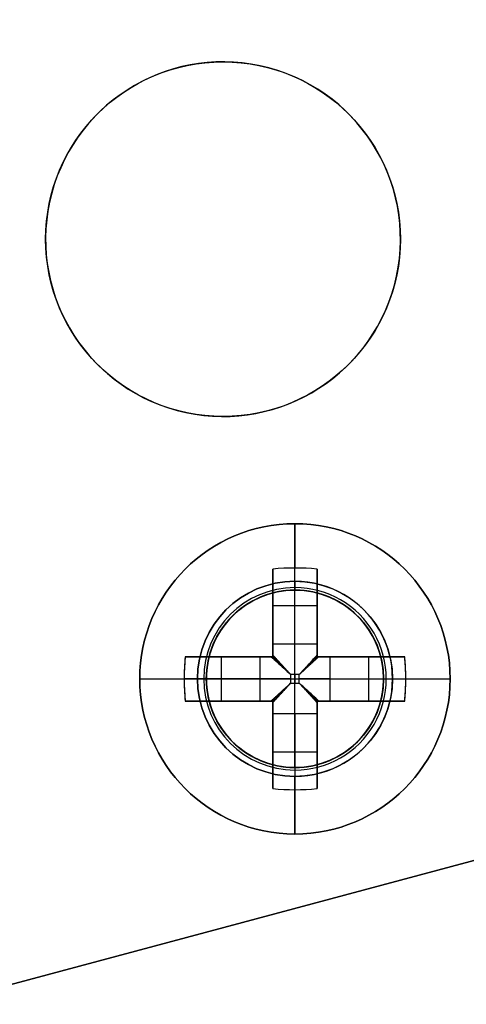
# Model space of a CAD drawing. Header units: millimetres. Extents: x -83 to 676, y -83 to 676.
# Tile 603 of 656: x 570 to 580, y 354 to 376. Entities that reach past the tile are written whole.
import ezdxf

# ---------------------------------------------------------------- set-up
doc = ezdxf.new("R2010")
doc.units = ezdxf.units.MM
doc.header["$MEASUREMENT"] = 0
doc.layers.add('IGES level 0', color=7, linetype='Continuous', true_color=0xff7878)

msp = doc.modelspace()

# ---------------------------------------------------------------- linework, layer by layer
at = {"layer": 'IGES level 0', "color": 254, "true_color": 0xcad1ee}
for p, q in [((654.8770639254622, 376.9977021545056, 48.0000000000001), (569.3926282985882, 354.0922166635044, 48.0000000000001)), ((569.3926282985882, 354.0922166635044, 47.0000000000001), (654.8770639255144, 376.9977021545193, 47.0000000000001)), ((575.238951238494, 374.7741787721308), (575.238951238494, 374.7741787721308, -1.19999999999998)), ((570.3399717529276, 371.9457516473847, -1.19999999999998), (570.3399717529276, 371.9457516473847)), ((570.3399717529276, 371.9457516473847), (570.3399717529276, 371.9457516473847, -1.19999999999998)), ((578.0673783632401, 369.8751992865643), (578.0673783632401, 369.8751992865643, -1.19999999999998)), ((578.0673783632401, 369.8751992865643, -1.19999999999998), (578.0673783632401, 369.8751992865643)), ((573.1683988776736, 367.0467721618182), (573.1683988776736, 367.0467721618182, -1.19999999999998)), ((575.7212677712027, 362.9896572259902, 48.0000000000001), (575.7212677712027, 362.9896572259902, 47.0000000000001)), ((576.3435777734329, 362.9242498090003, 47.0000000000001), (576.3435777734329, 362.9242498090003, 45.8000000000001)), ((573.8940880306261, 361.5100362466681, 45.8000000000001), (573.8940880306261, 361.5100362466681, 47.0000000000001)), ((573.8940880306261, 361.5100362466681, 47.0000000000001), (573.8940880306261, 361.5100362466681, 45.8000000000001)), ((577.8231987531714, 361.0970700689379, 47), (577.8231987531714, 361.0970700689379, 48.0000000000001)), ((577.8231987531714, 361.0970700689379, 48.0000000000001), (577.8231987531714, 361.0970700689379, 47.0000000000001)), ((573.8286806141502, 360.8877262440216, 48.0000000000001), (573.8286806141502, 360.8877262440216, 47.0000000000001)), ((573.8286806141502, 360.8877262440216, 47.0000000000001), (573.8286806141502, 360.8877262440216, 48.0000000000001)), ((577.7577913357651, 360.4747600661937, 47.0000000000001), (577.7577913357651, 360.4747600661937, 45.8000000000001)), ((577.7577913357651, 360.4747600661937, 45.8000000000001), (577.7577913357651, 360.4747600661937, 47.0000000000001)), ((575.3083015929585, 359.0605465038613, 47.0000000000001), (575.3083015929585, 359.0605465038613, 45.8000000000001)), ((575.930611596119, 358.9951390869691, 48.0000000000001), (575.930611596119, 358.9951390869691, 47))]:
    msp.add_line(p, q, dxfattribs=at)
at = {"layer": 'IGES level 0', "color": 140, "true_color": 0x00ccff}
for p, q in [((569.3926282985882, 354.0922166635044, 48.0000000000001), (654.8770639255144, 376.9977021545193, 48.0000000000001)), ((569.3926282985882, 354.0922166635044, 47.0000000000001), (654.8770639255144, 376.9977021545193, 47.0000000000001))]:
    msp.add_line(p, q, dxfattribs=at)
at = {"layer": 'IGES level 0', "color": 1, "true_color": 0xff0808}
for p, q in [((575.825939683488, 363.192398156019, 48), (575.825939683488, 364.492398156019, 48)), ((575.325939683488, 361.7786873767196, 48.46264704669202), (575.325939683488, 363.466962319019, 50.130353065)), ((575.325939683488, 363.4669623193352, 50.1303530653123), (575.325939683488, 361.778687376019, 48.462647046)), ((575.8259396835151, 361.778687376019, 48.462647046), (575.8259396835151, 363.4923981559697, 50.15547900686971)), ((576.325939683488, 363.466962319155, 50.1303530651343), (576.325939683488, 361.778687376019, 48.462647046)), ((576.325939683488, 361.778687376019, 48.462647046), (576.325939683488, 363.466962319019, 50.130353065)), ((575.325939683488, 361.492398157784, 49.69917704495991), (575.325939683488, 363.0304683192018, 49.69917704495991)), ((575.825939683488, 362.992398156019, 47.8), (575.825939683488, 362.992398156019, 40)), ((575.825939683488, 358.992398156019, 40), (575.825939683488, 362.9923981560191, 40)), ((575.825939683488, 362.992398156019, 40), (575.825939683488, 362.992398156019, 47.8)), ((576.325939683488, 363.0304683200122, 49.69917704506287), (576.325939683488, 361.4923981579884, 49.69917704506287)), ((575.3259396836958, 362.6483914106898, 49.3217551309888), (576.325939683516, 362.6483914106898, 49.32175513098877)), ((575.325939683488, 362.4796802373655, 49.15509943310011), (575.325939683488, 362.4796802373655, 50.83023825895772)), ((576.325939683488, 362.4796802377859, 49.15509943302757), (576.325939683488, 362.4796802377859, 50.83023825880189)), ((575.325939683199, 361.778687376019, 48.462647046), (576.325939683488, 361.778687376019, 48.462647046)), ((575.325939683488, 361.778687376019, 48.462647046), (576.325939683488, 361.778687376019, 48.462647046)), ((573.3513755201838, 361.492398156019, 50.1303530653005), (575.039650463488, 361.492398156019, 48.462647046)), ((575.039650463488, 361.492398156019, 48.462647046), (573.351375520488, 361.492398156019, 50.130353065)), ((573.7878695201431, 361.492398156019, 49.69917704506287), (575.325939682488, 361.492398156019, 49.69917704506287)), ((574.1699464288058, 360.4923981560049, 49.3217551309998), (574.1699464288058, 361.492398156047, 49.3217551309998)), ((574.3386576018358, 361.492398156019, 49.15509943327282), (574.3386576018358, 361.492398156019, 50.83023825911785)), ((575.039650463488, 360.492398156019, 48.462647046), (575.039650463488, 361.492398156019, 48.462647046)), ((575.039650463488, 360.492398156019, 48.462647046), (575.039650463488, 361.492398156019, 48.462647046)), ((575.325939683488, 361.492398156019, 51.1281221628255), (575.325939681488, 361.492398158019, 48.27023192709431)), ((575.325939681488, 361.492398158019, 48.27023192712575), (575.325939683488, 361.492398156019, 51.128122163)), ((576.325939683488, 361.492398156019, 51.1281221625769), (576.3259396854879, 361.492398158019, 48.27023192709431)), ((576.3259396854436, 361.492398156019, 49.69917704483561), (577.8640098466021, 361.492398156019, 49.69917704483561)), ((576.3259396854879, 361.492398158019, 48.27023192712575), (576.325939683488, 361.492398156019, 51.128122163)), ((576.6122289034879, 361.492398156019, 48.462647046), (578.3005038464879, 361.492398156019, 50.130353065)), ((576.6122289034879, 361.492398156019, 48.462647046), (576.6122289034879, 360.492398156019, 48.462647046)), ((578.3005038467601, 361.492398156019, 50.1303530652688), (576.6122289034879, 361.492398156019, 48.462647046)), ((576.6122289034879, 361.492398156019, 48.462647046), (576.6122289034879, 360.492398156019, 48.462647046)), ((577.3132217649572, 361.492398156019, 49.15509943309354), (577.3132217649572, 361.492398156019, 50.83023825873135)), ((577.4819329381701, 361.4923981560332, 49.32175513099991), (577.4819329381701, 360.4923981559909, 49.32175513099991)), ((572.325939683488, 360.992398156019, 48), (573.625939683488, 360.992398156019, 48)), ((575.039650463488, 360.9923981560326, 48.462647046), (573.3259396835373, 360.9923981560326, 50.15547900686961)), ((573.825939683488, 360.992398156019, 47.8), (573.825939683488, 360.992398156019, 40)), ((573.825939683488, 360.992398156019, 40), (577.825939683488, 360.992398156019, 40)), ((575.923524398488, 361.089982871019, 48.179845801), (575.7283549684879, 361.089982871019, 48.179845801)), ((575.7283549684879, 361.089982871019, 48.179845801), (575.7283549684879, 360.894813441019, 48.179845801)), ((575.7283549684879, 361.089982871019, 48.179845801), (575.7283549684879, 360.894813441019, 48.179845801)), ((575.923524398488, 361.089982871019, 48.179845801), (575.7283549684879, 361.089982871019, 48.179845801)), ((575.7283549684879, 360.992398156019, 48.179845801), (575.923524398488, 360.992398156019, 48.179845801)), ((575.8259396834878, 361.089982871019, 48.179845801), (575.8259396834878, 360.894813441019, 48.179845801)), ((575.923524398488, 360.894813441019, 48.179845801), (575.923524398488, 361.089982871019, 48.179845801)), ((575.923524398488, 360.894813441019, 48.179845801), (575.923524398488, 361.089982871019, 48.179845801)), ((576.612228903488, 360.9923981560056, 48.462647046), (578.3259396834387, 360.9923981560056, 50.15547900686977)), ((577.825939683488, 360.992398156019, 47.80000000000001), (577.825939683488, 360.992398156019, 40)), ((578.0259396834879, 360.992398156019, 48), (579.325939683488, 360.992398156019, 48)), ((575.7283549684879, 360.894813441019, 48.179845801), (575.923524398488, 360.894813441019, 48.179845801)), ((575.7283549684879, 360.894813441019, 48.179845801), (575.923524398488, 360.894813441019, 48.179845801)), ((575.0396504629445, 360.492398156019, 48.46264704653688), (573.351375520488, 360.492398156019, 50.130353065)), ((573.3513755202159, 360.492398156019, 50.1303530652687), (575.039650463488, 360.492398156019, 48.462647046)), ((575.3259396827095, 360.492398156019, 49.69917704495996), (573.7878695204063, 360.492398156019, 49.69917704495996)), ((574.3386576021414, 360.492398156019, 49.15509943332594), (574.3386576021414, 360.492398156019, 50.83023825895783)), ((575.325939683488, 360.492398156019, 51.1281221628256), (575.325939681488, 360.492398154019, 48.27023192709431)), ((575.325939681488, 360.492398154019, 48.27023192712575), (575.325939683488, 360.492398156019, 51.128122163)), ((575.325939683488, 358.9543279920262, 49.69917704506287), (575.325939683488, 360.492398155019, 49.69917704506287)), ((576.325939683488, 360.492398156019, 51.1281221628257), (576.3259396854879, 360.492398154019, 48.27023192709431)), ((576.325939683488, 360.4923981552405, 49.69917704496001), (576.325939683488, 358.9543279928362, 49.69917704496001)), ((576.3259396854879, 360.492398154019, 48.27023192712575), (576.325939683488, 360.492398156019, 51.128122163)), ((577.8640098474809, 360.492398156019, 49.69917704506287), (576.3259396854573, 360.492398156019, 49.69917704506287)), ((578.300503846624, 360.492398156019, 50.1303530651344), (576.6122289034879, 360.492398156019, 48.462647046)), ((576.6122289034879, 360.492398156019, 48.462647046), (578.3005038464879, 360.492398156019, 50.130353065)), ((577.3132217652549, 360.492398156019, 49.15509943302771), (577.3132217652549, 360.492398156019, 50.83023825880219)), ((575.325939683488, 358.5178339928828, 50.1303530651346), (575.325939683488, 360.206108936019, 48.462647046)), ((576.325939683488, 360.206108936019, 48.462647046), (575.325939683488, 360.206108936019, 48.462647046)), ((575.325939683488, 360.206108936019, 48.462647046), (575.325939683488, 358.517833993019, 50.130353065)), ((576.325939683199, 360.206108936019, 48.462647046), (575.325939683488, 360.206108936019, 48.462647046)), ((575.8259396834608, 360.206108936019, 48.462647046), (575.8259396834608, 358.4923981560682, 50.15547900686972)), ((576.325939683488, 360.2061089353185, 48.46264704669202), (576.325939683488, 358.517833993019, 50.130353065)), ((576.325939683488, 358.5178339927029, 50.1303530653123), (576.325939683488, 360.206108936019, 48.462647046)), ((575.325939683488, 359.505116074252, 49.15509943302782), (575.325939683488, 359.505116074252, 50.83023825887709)), ((576.325939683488, 359.5051160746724, 49.15509943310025), (576.325939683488, 359.5051160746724, 50.83023825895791)), ((576.3259396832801, 359.3364049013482, 49.32175513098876), (575.3259396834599, 359.3364049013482, 49.32175513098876)), ((575.825939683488, 358.992398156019, 40), (575.825939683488, 358.992398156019, 47.8)), ((575.825939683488, 358.992398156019, 47.80000000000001), (575.825939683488, 358.992398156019, 40)), ((575.825939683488, 357.492398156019, 48), (575.825939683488, 358.792398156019, 48))]:
    msp.add_line(p, q, dxfattribs=at)
at = {"layer": 'IGES level 0', "color": 153, "true_color": 0x5393cf}
for centre, radius in [((296.5, 296.5), 296.5), ((296.5, 296.5, -1.19999999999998), 296.5000000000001), ((574.2036750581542, 370.9104754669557), 4.000000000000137), ((574.2036750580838, 370.9104754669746, -1.19999999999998), 4.000000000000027)]:
    msp.add_circle(centre, radius, dxfattribs=at)
at = {"layer": 'IGES level 0'}
for centre, radius in [((296.5, 296.5, 47), 296.5000000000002), ((296.5, 296.5), 296.5000000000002), ((296.5, 296.5, 47), 295.3000000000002), ((296.5, 296.5000000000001), 295.3000000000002)]:
    msp.add_circle(centre, radius, dxfattribs=at)
at = {"layer": 'IGES level 0', "color": 124, "true_color": 0x1aa180}
for centre, radius in [((296.5, 296.5, 47.0000000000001), 294.9999999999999), ((296.5, 296.5000000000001, 45.8000000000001), 294.9999999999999), ((575.8259396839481, 360.9923981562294, 47.0000000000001), 1.999999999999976), ((575.8259396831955, 360.9923981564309, 45.8000000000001), 2.000000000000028)]:
    msp.add_circle(centre, radius, dxfattribs=at)
at = {"layer": 'IGES level 0', "color": 1, "true_color": 0xff0808}
for centre, radius in [((575.8259396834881, 360.9923981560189, 48), 3.500000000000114), ((575.825939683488, 360.992398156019, 48), 2.199999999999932), ((575.8259396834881, 360.9923981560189, 40), 1.999999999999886)]:
    msp.add_circle(centre, radius, dxfattribs=at)
at = {"layer": 'IGES level 0', "color": 140, "true_color": 0x00ccff}
for centre, radius in [((575.8259396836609, 360.9923981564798, 48.0000000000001), 2.000000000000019), ((575.8259396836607, 360.9923981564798, 47.0000000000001), 2.000000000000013)]:
    msp.add_circle(centre, radius, dxfattribs=at)
at = {"layer": 'IGES level 0', "color": 153, "true_color": 0x5393cf}
for centre, radius, start, end in [((296.4999999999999, 296.4999999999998, -1.19999999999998), 296.5000000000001, 344.9999999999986, 164.9999999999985), ((296.5, 296.5000000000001), 296.5, 344.9999999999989, 164.9999999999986), ((296.5000000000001, 296.5, -0.59999999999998), 296.5000000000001, 344.9999999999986, 164.9999999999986), ((296.5, 296.5, -1.19999999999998), 296.5, 164.9999999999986, 344.9999999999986), ((296.5000000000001, 296.5000000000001), 296.5000000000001, 164.9999999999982, 344.9999999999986), ((296.5000000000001, 296.5, -0.59999999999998), 296.5000000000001, 164.9999999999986, 344.9999999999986)]:
    msp.add_arc(centre, radius, start, end, dxfattribs=at)
at = {"layer": 'IGES level 0', "color": 124, "true_color": 0x1aa180}
for centre, radius, start, end in [((296.5, 296.5, 45.8000000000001), 294.9999999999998, 344.9999999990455, 164.9999999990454), ((296.5000000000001, 296.4999999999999, 47.0000000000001), 295, 344.9999999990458, 164.9999999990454), ((296.5000000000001, 296.5, 46.4000000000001), 294.9999999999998, 344.9999999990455, 164.9999999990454), ((296.5, 296.5, 45.8000000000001), 294.9999999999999, 164.9999999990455, 344.9999999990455), ((296.4999999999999, 296.5, 47.0000000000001), 294.9999999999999, 164.9999999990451, 344.9999999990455), ((296.5000000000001, 296.5, 46.4000000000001), 294.9999999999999, 164.9999999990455, 344.9999999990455)]:
    msp.add_arc(centre, radius, start, end, dxfattribs=at)
at = {"layer": 'IGES level 0'}
for centre, radius, start, end in [((296.5, 296.5), 296.5000000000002, 225, 45), ((296.5, 296.5, 47), 296.5000000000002, 224.9999999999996, 45), ((296.5, 296.5, 23.5), 296.5000000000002, 225, 45), ((296.5, 296.5000000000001, 47), 295.3000000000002, 224.9999999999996, 44.99999999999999), ((296.5, 296.5000000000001), 295.3000000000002, 225, 44.99999999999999), ((296.5, 296.5, 23.5), 295.3000000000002, 225, 45.00000000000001)]:
    msp.add_arc(centre, radius, start, end, dxfattribs=at)
at = {"layer": 'IGES level 0', "color": 254, "true_color": 0xcad1ee}
for centre, radius, start, end in [((574.2036750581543, 370.9104754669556), 4.000000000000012, 344.9999999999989, 164.9999999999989), ((574.2036750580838, 370.9104754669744, -1.19999999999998), 3.999999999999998, 344.9999999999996, 164.9999999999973), ((574.2036750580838, 370.9104754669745, -0.5999999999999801), 4.000000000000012, 344.9999999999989, 164.9999999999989), ((574.2036750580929, 370.9104754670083), 3.999999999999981, 164.9999999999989, 344.9999999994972), ((574.2036750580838, 370.9104754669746, -1.19999999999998), 4.000000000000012, 164.9999999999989, 344.999999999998), ((574.2036750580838, 370.9104754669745, -0.5999999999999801), 4.000000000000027, 164.9999999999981, 344.999999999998), ((575.8259396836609, 360.9923981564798, 48.0000000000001), 2.000000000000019, 2.999999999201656, 182.9999999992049), ((575.8259396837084, 360.9923981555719, 47.00000000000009), 1.999999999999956, 3.000000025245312, 182.9999999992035), ((575.8259396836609, 360.9923981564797, 47.5000000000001), 1.999999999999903, 2.999999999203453, 182.9999999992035), ((575.825939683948, 360.9923981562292, 47.0000000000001), 2.000000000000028, 344.9999999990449, 164.9999999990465), ((575.8259396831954, 360.9923981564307, 45.8000000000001), 2.000000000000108, 344.9999999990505, 164.9999999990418), ((575.8259396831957, 360.9923981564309, 46.4000000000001), 1.999999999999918, 344.9999999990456, 164.9999999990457), ((575.8259396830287, 360.9923981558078, 47.0000000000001), 1.999999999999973, 164.9999999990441, 345.0000000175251), ((575.8259396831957, 360.9923981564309, 45.80000000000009), 2.000000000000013, 164.9999999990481, 344.9999999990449), ((575.8259396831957, 360.9923981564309, 46.4000000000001), 2.000000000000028, 164.9999999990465, 344.9999999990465), ((575.8259396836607, 360.9923981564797, 48.0000000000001), 2.000000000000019, 182.9999999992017, 2.999999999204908), ((575.8259396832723, 360.9923981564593, 47), 2.000000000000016, 182.9999999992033, 2.999999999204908), ((575.8259396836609, 360.9923981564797, 47.50000000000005), 2.000000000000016, 182.9999999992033, 2.999999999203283)]:
    msp.add_arc(centre, radius, start, end, dxfattribs=at)
at = {"layer": 'IGES level 0', "color": 1, "true_color": 0xff0808}
for centre, radius, start, end in [((575.8259396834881, 360.9923981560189, 48), 3.499999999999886, 1.861078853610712e-12, 179.9999999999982), ((575.8259396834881, 360.9923981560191, 48), 2.199999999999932, 90.00000000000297, 269.999999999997), ((575.8259396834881, 360.992398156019, 48.00000000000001), 2.199999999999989, 269.999999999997, 90.00000000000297), ((575.8259396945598, 360.9923981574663, 47.94142120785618), 2.058578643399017, 89.99999998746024, 269.9999999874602), ((575.8259396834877, 360.992398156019, 39.99999999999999), 2, 89.99999999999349, 270.0000000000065), ((575.8259396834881, 360.9923981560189, 47.8), 1.999999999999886, 90.00000000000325, 269.9999999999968), ((575.825939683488, 360.992398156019, 43.9), 2, 90, 270), ((575.8259396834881, 360.9923981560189, 47.8), 1.999999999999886, 90.00000000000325, 269.9999999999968), ((575.8259396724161, 360.9923981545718, 47.94142150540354), 2.058578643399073, 269.9999999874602, 89.99999998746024), ((575.8259396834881, 360.992398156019, 47.80000000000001), 2.000000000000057, 269.9999999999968, 90.00000000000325), ((575.8259396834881, 360.992398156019, 40), 1.999999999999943, 269.9999999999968, 90.00000000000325), ((575.8259396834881, 360.992398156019, 47.80000000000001), 2.000000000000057, 269.9999999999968, 90.00000000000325), ((575.825939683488, 360.992398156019, 43.90000000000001), 2, 270, 90), ((575.8259396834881, 360.9923981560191, 48), 3.500000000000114, 180.0000000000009, 359.9999999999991)]:
    msp.add_arc(centre, radius, start, end, dxfattribs=at)
at = {"layer": 'IGES level 0', "color": 1, "true_color": 0xff0808, "extrusion": (1, 0, 0)}
for centre, radius, start, end in [((360.992398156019, 47.6859375, 575.825939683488), 3.514062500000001, 5.127540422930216, 44.6488365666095), ((360.9923981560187, 47.6859374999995, 575.3259396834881), 3.47830925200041, 44.648836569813, 81.73521461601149), ((360.9923981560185, 47.68593749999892, 575.3259396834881), 3.478309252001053, 44.64883655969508, 81.73521460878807), ((360.9923981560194, 47.68593750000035, 576.3259396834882), 3.478309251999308, 44.64883655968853, 81.73521460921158), ((363.1923981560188, 47.80000000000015, 575.825939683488), 0.1999999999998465, 89.99999999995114, 180.0000000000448), ((363.192398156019, 47.80000000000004, 575.825939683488), 0.1999999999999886, 90, 180.0000000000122), ((361.0899828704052, 49.15984580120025, 575.325939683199), 0.9799999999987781, 296.5595742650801, 314.6488366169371), ((361.089982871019, 49.159845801, 575.825939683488), 0.9800000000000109, 270.0000000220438, 314.6488365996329), ((361.0899828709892, 49.15984580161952, 576.3259396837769), 0.9799999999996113, 296.5595742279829, 314.648836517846), ((360.894813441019, 49.159845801, 575.825939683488), 0.9800000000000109, 225.351163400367, 269.9999999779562), ((360.9923981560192, 47.6859374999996, 575.3259396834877), 3.478309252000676, 98.26478538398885, 135.3511634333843), ((360.9923981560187, 47.68593750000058, 575.3259396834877), 3.478309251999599, 98.26478539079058, 135.3511634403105), ((360.8948134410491, 49.15984580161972, 575.3259396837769), 0.9799999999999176, 225.3511634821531, 243.4404258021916), ((360.8948134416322, 49.15984580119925, 576.325939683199), 0.9799999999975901, 225.3511633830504, 243.4404257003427), ((358.792398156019, 47.79999999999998, 575.825939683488), 0.2000000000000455, 1.017777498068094e-11, 89.99999999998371), ((358.7923981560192, 47.80000000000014, 575.825939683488), 0.1999999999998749, 359.9999999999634, 90.00000000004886), ((360.992398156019, 47.6859375, 575.825939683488), 3.514062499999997, 135.351163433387, 174.87245957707)]:
    msp.add_arc(centre, radius, start, end, dxfattribs=at)
at = {"layer": 'IGES level 0', "color": 1, "true_color": 0xff0808, "extrusion": (-9.020701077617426e-15, -0.7027596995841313, 0.7114273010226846)}
msp.add_arc((575.8259396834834, 290.3316026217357, -219.7658314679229), 3.514062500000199, 81.81988236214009, 98.18011763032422, dxfattribs=at)
at = {"layer": 'IGES level 0', "color": 1, "true_color": 0xff0808, "extrusion": (1.24501338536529e-14, -0.702759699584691, 0.7114273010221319)}
msp.add_arc((575.8259396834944, 290.3316026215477, -219.7658314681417), 3.51406250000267, 81.81988236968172, 98.18011763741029, dxfattribs=at)
at = {"layer": 'IGES level 0', "color": 1, "true_color": 0xff0808, "extrusion": (1, 2.839361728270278e-13, 5.619037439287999e-13)}
msp.add_arc((360.9923981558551, 47.68593749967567, 576.3259396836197), 3.478309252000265, 44.64883656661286, 81.73521461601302, dxfattribs=at)
at = {"layer": 'IGES level 0', "color": 1, "true_color": 0xff0808, "extrusion": (1, -5.431739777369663e-12, 7.585797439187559e-12)}
msp.add_arc((361.0899828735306, 49.15984579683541, 575.3259396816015), 0.9799999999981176, 296.5595742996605, 314.6488366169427, dxfattribs=at)
at = {"layer": 'IGES level 0', "color": 1, "true_color": 0xff0808, "extrusion": (1, 1.086347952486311e-11, -1.517159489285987e-11)}
msp.add_arc((361.0899828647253, 49.15984581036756, 576.3259396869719), 0.9800000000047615, 296.5595741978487, 314.648836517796, dxfattribs=at)
at = {"layer": 'IGES level 0', "color": 1, "true_color": 0xff0808, "extrusion": (0.7027596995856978, 3.429432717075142e-15, 0.7114273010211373)}
msp.add_arc((360.9923981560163, -376.146539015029, 438.5923421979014), 3.514062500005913, 81.81988236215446, 98.18011763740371, dxfattribs=at)
at = {"layer": 'IGES level 0', "color": 1, "true_color": 0xff0808, "extrusion": (0.7027596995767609, 7.451521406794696e-13, 0.7114273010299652)}
msp.add_arc((360.9923981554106, -376.1465390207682, 438.5923421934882), 3.514062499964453, 81.81988236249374, 89.99999999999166, dxfattribs=at)
at = {"layer": 'IGES level 0', "color": 1, "true_color": 0xff0808, "extrusion": (-1.419680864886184e-13, 1, 2.809518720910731e-13)}
msp.add_arc((-575.8259396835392, 47.68593749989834, 361.4923981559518), 3.478309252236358, 44.64883656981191, 81.73521460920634, dxfattribs=at)
at = {"layer": 'IGES level 0', "color": 1, "true_color": 0xff0808, "extrusion": (1.419680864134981e-13, 1, -2.809518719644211e-13)}
msp.add_arc((-575.8259396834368, 47.6859375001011, 361.4923981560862), 3.478309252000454, 44.64883656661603, 81.73521461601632, dxfattribs=at)
at = {"layer": 'IGES level 0', "color": 1, "true_color": 0xff0808, "extrusion": (0, 1, 0)}
for centre, radius, start, end in [((-575.7283549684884, 49.15984580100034, 361.492398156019), 0.9799999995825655, 296.5595742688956, 314.6488365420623), ((-575.8259396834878, 47.68593749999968, 361.492398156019), 3.478309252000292, 98.2647853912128, 135.3511634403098), ((-575.9235243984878, 49.15984580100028, 361.492398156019), 0.9799999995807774, 225.351163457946, 243.4404257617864), ((-575.8259396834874, 47.68593750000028, 360.992398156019), 3.514062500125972, 5.127540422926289, 44.64883656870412), ((-575.7283549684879, 49.159845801, 360.992398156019), 0.9800000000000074, 270.0000000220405, 314.6488365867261), ((-575.923524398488, 49.159845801, 360.992398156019), 0.9799999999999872, 225.3511634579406, 269.9999999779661), ((-575.8259396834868, 47.68593749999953, 360.992398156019), 3.514062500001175, 135.3511634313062, 174.872459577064), ((-575.8259396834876, 47.68593749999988, 360.992398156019), 3.514062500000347, 135.3511634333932, 174.8724595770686), ((-575.8259396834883, 47.68593749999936, 360.492398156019), 3.478309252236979, 44.64883656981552, 81.73521460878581), ((-575.8259396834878, 47.68593750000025, 360.492398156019), 3.478309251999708, 44.64883656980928, 81.73521461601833), ((-575.8259396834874, 47.68593749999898, 360.492398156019), 3.47830925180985, 98.2647853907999, 135.351163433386), ((-575.9235243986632, 49.1598458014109, 360.492398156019), 0.979999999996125, 225.3511634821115, 243.4404257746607)]:
    msp.add_arc(centre, radius, start, end, dxfattribs=at)
at = {"layer": 'IGES level 0', "color": 1, "true_color": 0xff0808, "extrusion": (-2.715869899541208e-12, 1, -3.79289874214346e-12)}
msp.add_arc((-575.7283549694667, 49.15984580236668, 361.4923981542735), 0.9799999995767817, 296.5595742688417, 314.648836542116, dxfattribs=at)
at = {"layer": 'IGES level 0', "color": 1, "true_color": 0xff0808, "extrusion": (0.6893710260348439, -0.6893710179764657, -0.2225650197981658)}
msp.add_arc((662.430598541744, 80.7839840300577, 136.8335954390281), 0.07999999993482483, 257.4402697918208, 282.5475229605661, dxfattribs=at)
at = {"layer": 'IGES level 0', "color": 1, "true_color": 0xff0808, "extrusion": (0.6893710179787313, 0.6893710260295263, 0.2225650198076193)}
msp.add_arc((-151.9102579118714, -100.4598048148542, 657.08184054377), 0.07999999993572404, 257.4524770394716, 282.5597302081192, dxfattribs=at)
at = {"layer": 'IGES level 0', "color": 1, "true_color": 0xff0808, "extrusion": (1.419680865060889e-13, 1, 2.809518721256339e-13)}
msp.add_arc((-575.8259396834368, 47.68593749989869, 361.4923981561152), 3.47830925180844, 98.26478539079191, 135.3511634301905, dxfattribs=at)
at = {"layer": 'IGES level 0', "color": 1, "true_color": 0xff0808, "extrusion": (2.715869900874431e-12, 1, -3.792898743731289e-12)}
msp.add_arc((-575.923524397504, 49.15984580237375, 361.4923981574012), 0.9799999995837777, 225.3511634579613, 243.4404257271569, dxfattribs=at)
at = {"layer": 'IGES level 0', "color": 1, "true_color": 0xff0808, "extrusion": (-0.7027596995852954, -3.429709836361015e-15, 0.7114273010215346)}
msp.add_arc((-360.9923981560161, 443.1700492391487, -370.742186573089), 3.51406250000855, 81.81988236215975, 98.18011763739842, dxfattribs=at)
at = {"layer": 'IGES level 0', "color": 1, "true_color": 0xff0808, "extrusion": (-0.7027596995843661, -1.924906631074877e-14, 0.7114273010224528)}
msp.add_arc((-360.9923981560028, 443.170049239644, -370.7421865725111), 3.514062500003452, 89.99999999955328, 98.18011763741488, dxfattribs=at)
at = {"layer": 'IGES level 0', "color": 1, "true_color": 0xff0808, "extrusion": (0.7027050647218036, -0.7027050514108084, -0.1114055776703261)}
msp.add_arc((662.4305979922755, 64.85653480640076, 145.2517667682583), 0.08000000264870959, 263.7148036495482, 276.356853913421, dxfattribs=at)
at = {"layer": 'IGES level 0', "color": 1, "true_color": 0xff0808, "extrusion": (0.7027050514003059, 0.7027050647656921, 0.1114055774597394)}
msp.add_arc((-151.9102603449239, -25.86557879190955, 664.0198387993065), 0.08000000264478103, 263.6431460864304, 276.2851963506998, dxfattribs=at)
at = {"layer": 'IGES level 0', "color": 1, "true_color": 0xff0808, "extrusion": (-2.491854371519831e-13, 1, 1.156055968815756e-13)}
msp.add_arc((-575.825939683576, 47.68593749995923, 360.992398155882), 3.514062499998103, 5.127540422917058, 44.6488365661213, dxfattribs=at)
at = {"layer": 'IGES level 0', "color": 1, "true_color": 0xff0808, "extrusion": (0.7027596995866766, 3.00505354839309e-13, 0.7114273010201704)}
msp.add_arc((360.9923981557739, -376.1465390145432, 438.5923421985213), 3.514062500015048, 90, 98.18011763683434, dxfattribs=at)
at = {"layer": 'IGES level 0', "color": 1, "true_color": 0xff0808, "extrusion": (2.188297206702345e-10, 1, 2.881177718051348e-11)}
msp.add_arc((-573.6259396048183, 47.79999998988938, 360.9923982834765), 0.199999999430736, 89.99999975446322, 180.0000002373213, dxfattribs=at)
at = {"layer": 'IGES level 0', "color": 1, "true_color": 0xff0808, "extrusion": (2.188327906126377e-10, 1, -2.881156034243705e-11)}
msp.add_arc((-578.0259396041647, 47.80000001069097, 360.992398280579), 0.199999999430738, 359.9999997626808, 90.00000024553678, dxfattribs=at)
at = {"layer": 'IGES level 0', "color": 1, "true_color": 0xff0808, "extrusion": (-0.7027596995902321, 6.088529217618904e-13, 0.7114273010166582)}
msp.add_arc((-360.99239815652, 443.1700492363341, -370.7421865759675), 3.51406250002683, 81.81988236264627, 90.00000000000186, dxfattribs=at)
at = {"layer": 'IGES level 0', "color": 1, "true_color": 0xff0808, "extrusion": (0.7027050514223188, 0.7027050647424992, -0.1114055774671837)}
msp.add_arc((-151.9102603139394, 121.7313478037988, 652.5941273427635), 0.08000000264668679, 263.7148036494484, 276.3568539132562, dxfattribs=at)
at = {"layer": 'IGES level 0', "color": 1, "true_color": 0xff0808, "extrusion": (0.7027050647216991, -0.7027050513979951, 0.1114055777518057)}
msp.add_arc((662.4305979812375, 31.00923418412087, 156.6774782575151), 0.08000000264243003, 263.6431460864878, 276.2851963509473, dxfattribs=at)
at = {"layer": 'IGES level 0', "color": 1, "true_color": 0xff0808, "extrusion": (-2.715869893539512e-12, 1, -3.792898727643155e-12)}
msp.add_arc((-575.7283549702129, 49.15984580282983, 360.4923981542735), 0.9800000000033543, 296.5595742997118, 314.648836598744, dxfattribs=at)
at = {"layer": 'IGES level 0', "color": 1, "true_color": 0xff0808, "extrusion": (5.431739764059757e-12, 1, 7.585797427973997e-12)}
msp.add_arc((-575.7283549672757, 49.15984579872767, 360.4923981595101), 0.9800000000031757, 296.5595742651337, 314.6488365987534, dxfattribs=at)
at = {"layer": 'IGES level 0', "color": 1, "true_color": 0xff0808, "extrusion": (0.6893710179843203, 0.6893710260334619, -0.2225650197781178)}
msp.add_arc((-151.9102579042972, 194.4079537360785, 634.5489877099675), 0.07999999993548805, 257.4402697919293, 282.5475229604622, dxfattribs=at)
at = {"layer": 'IGES level 0', "color": 1, "true_color": 0xff0808, "extrusion": (0.6893710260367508, -0.6893710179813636, 0.2225650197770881)}
msp.add_arc((662.4305985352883, 13.16416491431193, 159.3664482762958), 0.07999999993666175, 257.4524770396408, 282.5597302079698, dxfattribs=at)
at = {"layer": 'IGES level 0', "color": 1, "true_color": 0xff0808, "extrusion": (1, -2.839361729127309e-13, 5.619037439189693e-13)}
msp.add_arc((360.9923981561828, 47.68593749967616, 576.3259396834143), 3.478309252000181, 98.26478539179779, 135.3511634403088, dxfattribs=at)
at = {"layer": 'IGES level 0', "color": 1, "true_color": 0xff0808, "extrusion": (1, -2.839361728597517e-13, 5.619037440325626e-13)}
msp.add_arc((360.992398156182, 47.68593749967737, 576.3259396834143), 3.478309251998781, 98.26478538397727, 135.3511634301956, dxfattribs=at)
at = {"layer": 'IGES level 0', "color": 1, "true_color": 0xff0808, "extrusion": (1.41968086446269e-13, 1, 2.809518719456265e-13)}
msp.add_arc((-575.8259396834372, 47.68593749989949, 360.4923981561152), 3.478309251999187, 98.26478539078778, 135.3511634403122, dxfattribs=at)
at = {"layer": 'IGES level 0', "color": 1, "true_color": 0xff0808, "extrusion": (2.715869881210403e-12, 1, -3.792898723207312e-12)}
msp.add_arc((-575.9235243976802, 49.15984580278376, 360.4923981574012), 0.9800000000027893, 225.3511634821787, 243.4404258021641, dxfattribs=at)
at = {"layer": 'IGES level 0', "color": 1, "true_color": 0xff0808, "extrusion": (1, -5.431739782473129e-12, -7.585797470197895e-12)}
msp.add_arc((360.8948134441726, 49.15984580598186, 575.3259396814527), 0.9799999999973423, 225.3511634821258, 243.4404257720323, dxfattribs=at)
at = {"layer": 'IGES level 0', "color": 1, "true_color": 0xff0808, "extrusion": (1, -5.431739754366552e-12, -7.585797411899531e-12)}
msp.add_arc((360.894813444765, 49.15984580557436, 576.3259396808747), 0.9800000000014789, 225.3511633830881, 243.4404257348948, dxfattribs=at)
at = {"layer": 'IGES level 0', "color": 1, "true_color": 0xff0808, "extrusion": (-1.245013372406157e-14, 0.7027596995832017, 0.7114273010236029)}
msp.add_arc((-575.8259396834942, -223.3080923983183, 287.6159870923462), 3.514062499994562, 81.81988236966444, 98.18011763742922, dxfattribs=at)
at = {"layer": 'IGES level 0', "color": 1, "true_color": 0xff0808, "extrusion": (4.896796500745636e-14, 0.7027596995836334, 0.7114273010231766)}
msp.add_arc((-575.8259396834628, -223.3080923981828, 287.6159870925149), 3.514062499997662, 81.81988236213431, 98.1801176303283, dxfattribs=at)
at = {"layer": 'IGES level 0', "color": 1, "true_color": 0xff0808}
for points, knots in [([(575.3259396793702, 361.4923981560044, 48.27023192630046), (575.31877598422, 361.4925040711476, 48.27194940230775), (575.3117214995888, 361.4924963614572, 48.27413955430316), (575.2998515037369, 361.4924436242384, 48.27870862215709), (575.2949397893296, 361.4924094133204, 48.28088075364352), (575.2901694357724, 361.4923981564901, 48.28326526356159)], [0, 0, 0, 0, 2.19590937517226e-05, 2.19590937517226e-05, 3.8070700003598e-05, 3.8070700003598e-05, 3.8070700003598e-05, 3.8070700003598e-05]), ([(575.2901694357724, 361.4923981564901, 48.28326526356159), (575.3349508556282, 361.4512040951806, 48.26088148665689), (575.3807850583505, 361.4091171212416, 48.24225162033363), (575.4759395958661, 361.3218121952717, 48.2115291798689), (575.5253209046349, 361.2765404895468, 48.19979287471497), (575.6258996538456, 361.1842476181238, 48.18385183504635), (575.6771094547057, 361.1372112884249, 48.17984880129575), (575.7283549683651, 361.089982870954, 48.17984580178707)], [0, 0, 0, 0, 0.3202572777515, 0.3202572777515, 0.6558253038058, 0.6558253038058, 1, 1, 1, 1]), ([(575.2901694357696, 361.492398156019, 48.28326526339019), (575.3060753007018, 361.4777662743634, 48.27531423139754), (575.3226628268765, 361.4625104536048, 48.26756814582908), (575.3566128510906, 361.4313243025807, 48.25290251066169), (575.373965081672, 361.4154027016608, 48.2459755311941), (575.4091880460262, 361.3831055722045, 48.23308541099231), (575.4270592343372, 361.366729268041, 48.22712429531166), (575.4610378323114, 361.3355668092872, 48.21685869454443), (575.4771447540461, 361.3207832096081, 48.21244812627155), (575.5105219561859, 361.2900700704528, 48.20419303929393), (575.52832523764, 361.2737136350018, 48.2002956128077), (575.5645540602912, 361.2404521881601, 48.19346050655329), (575.5829533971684, 361.2235710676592, 48.190501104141), (575.6214250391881, 361.1882712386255, 48.18550099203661), (575.6415186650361, 361.1698334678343, 48.18347386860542), (575.6817168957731, 361.1329101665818, 48.18076694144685), (575.7016753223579, 361.1145623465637, 48.17998740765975), (575.7244534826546, 361.0935781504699, 48.17985164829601), (575.7264003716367, 361.0917842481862, 48.17984580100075), (575.7283549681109, 361.089982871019, 48.179845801)], [0, 0, 0, 0, 0.129052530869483, 0.129052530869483, 0.256754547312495, 0.256754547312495, 0.384689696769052, 0.384689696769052, 0.5, 0.5, 0.626455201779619, 0.626455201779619, 0.749753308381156, 0.749753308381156, 0.874876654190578, 0.874876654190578, 0.989347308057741, 0.989347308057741, 1, 1, 1, 1]), ([(575.3241020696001, 361.4924229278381, 48.27068337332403), (575.3599877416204, 361.453207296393, 48.25293001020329), (575.4198705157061, 361.3878433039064, 48.22846143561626), (575.4808092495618, 361.321452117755, 48.21130912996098), (575.5046982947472, 361.2954444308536, 48.205707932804)], [0.04405975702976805, 0.04405975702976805, 0.04405975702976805, 0.04405975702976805, 0.3202572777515, 0.4969999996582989, 0.4969999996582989, 0.4969999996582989, 0.4969999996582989]), ([(575.325939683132, 361.5281684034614, 48.28326526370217), (575.3259148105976, 361.5213593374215, 48.27986168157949), (575.3258536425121, 361.5142692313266, 48.27689758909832), (575.3258456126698, 361.5021953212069, 48.27281580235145), (575.325867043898, 361.4973235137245, 48.27141272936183), (575.3259396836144, 361.4923981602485, 48.27023192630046)], [0, 0, 0, 0, 2.29734093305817e-05, 2.29734093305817e-05, 3.807069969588e-05, 3.807069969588e-05, 3.807069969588e-05, 3.807069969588e-05]), ([(575.7283549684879, 361.089982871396, 48.179845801), (575.7097625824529, 361.110227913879, 48.17984580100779), (575.6921372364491, 361.1294452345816, 48.18046892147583), (575.6574926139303, 361.1672224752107, 48.18269974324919), (575.6405827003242, 361.1856638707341, 48.1843673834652), (575.6077662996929, 361.2214316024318, 48.18852878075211), (575.5919164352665, 361.2386959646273, 48.19104997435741), (575.5607921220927, 361.2725658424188, 48.1968435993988), (575.5455862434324, 361.2890955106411, 48.20014752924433), (575.523299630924, 361.3132925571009, 48.20558976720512), (575.5158292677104, 361.321397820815, 48.20752508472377), (575.4933931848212, 361.3457226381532, 48.2136526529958), (575.4779533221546, 361.3625243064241, 48.21833859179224), (575.4474756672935, 361.3957315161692, 48.22860607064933), (575.432446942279, 361.4121250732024, 48.23414344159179), (575.4026204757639, 361.4446503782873, 48.24611112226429), (575.3878226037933, 361.4607818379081, 48.25254078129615), (575.358651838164, 361.4925577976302, 48.26618083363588), (575.3442893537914, 361.5081901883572, 48.27340168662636), (575.3289664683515, 361.52487274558, 48.28162360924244), (575.3274494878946, 361.5265244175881, 48.28244346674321), (575.325939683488, 361.5281684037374, 48.28326526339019)], [0, 0, 0, 0, 0.101613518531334, 0.101613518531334, 0.209672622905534, 0.209672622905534, 0.321552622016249, 0.321552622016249, 0.439035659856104, 0.439035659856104, 0.5, 0.5, 0.625, 0.625, 0.744933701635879, 0.744933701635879, 0.864796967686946, 0.864796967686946, 0.986554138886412, 0.986554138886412, 1, 1, 1, 1]), ([(576.3259396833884, 361.5281684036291, 48.28326526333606), (576.3113078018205, 361.5122625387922, 48.27531423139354), (576.2960519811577, 361.4956750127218, 48.26756814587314), (576.2648658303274, 361.4617249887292, 48.25290251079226), (576.248944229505, 361.4443727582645, 48.24597553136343), (576.2166471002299, 361.4091497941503, 48.23308541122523), (576.2002707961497, 361.3912786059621, 48.22712429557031), (576.1691083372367, 361.357300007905, 48.21685869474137), (576.154324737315, 361.3411930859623, 48.2124481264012), (576.123611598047, 361.3078158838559, 48.20419303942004), (576.1072551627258, 361.2900126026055, 48.20029561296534), (576.0739937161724, 361.2537837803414, 48.19346050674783), (576.0571125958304, 361.2353844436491, 48.19050110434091), (576.0218127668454, 361.196912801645, 48.18550099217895), (576.0033749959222, 361.1768191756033, 48.18347386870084), (575.9664516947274, 361.1366209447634, 48.18076694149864), (575.9481038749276, 361.1166625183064, 48.1799874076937), (575.9271196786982, 361.0938843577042, 48.17985164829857), (575.9253257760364, 361.0919374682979, 48.17984580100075), (575.923524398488, 361.089982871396, 48.179845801)], [2.92873873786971e-10, 2.92873873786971e-10, 2.92873873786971e-10, 2.92873873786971e-10, 0.129052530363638, 0.129052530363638, 0.256754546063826, 0.256754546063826, 0.384689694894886, 0.384689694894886, 0.5, 0.5, 0.626455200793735, 0.626455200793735, 0.749753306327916, 0.749753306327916, 0.874876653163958, 0.874876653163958, 0.989347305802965, 0.989347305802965, 1, 1, 1, 1]), ([(576.3259396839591, 361.5281684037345, 48.28326526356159), (576.2847456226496, 361.4833869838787, 48.26088148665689), (576.2426586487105, 361.4375527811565, 48.24225162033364), (576.1553537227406, 361.342398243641, 48.2115291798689), (576.1100820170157, 361.2930169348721, 48.19979287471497), (576.0177891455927, 361.1924381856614, 48.18385183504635), (575.9707528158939, 361.1412283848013, 48.17984880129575), (575.9235243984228, 361.0899828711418, 48.17984580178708)], [0, 0, 0, 0, 0.3202572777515, 0.3202572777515, 0.6558253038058, 0.6558253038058, 1, 1, 1, 1]), ([(575.923524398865, 361.089982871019, 48.179845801), (575.9437694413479, 361.108575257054, 48.17984580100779), (575.9629867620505, 361.1262006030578, 48.18046892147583), (576.0007640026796, 361.1608452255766, 48.18269974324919), (576.0192053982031, 361.1777551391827, 48.1843673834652), (576.0549731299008, 361.2105715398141, 48.18852878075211), (576.0722374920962, 361.2264214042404, 48.19104997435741), (576.1061073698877, 361.2575457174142, 48.1968435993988), (576.12263703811, 361.2727515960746, 48.20014752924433), (576.1468340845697, 361.2950382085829, 48.20558976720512), (576.1549393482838, 361.3025085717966, 48.20752508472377), (576.1792641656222, 361.3249446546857, 48.2136526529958), (576.196065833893, 361.3403845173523, 48.21833859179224), (576.2292730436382, 361.3708621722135, 48.22860607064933), (576.2456666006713, 361.3858908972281, 48.23414344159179), (576.2781919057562, 361.415717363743, 48.24611112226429), (576.294323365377, 361.4305152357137, 48.25254078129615), (576.3260993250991, 361.459686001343, 48.26618083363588), (576.3417317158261, 361.4740484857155, 48.27340168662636), (576.3584142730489, 361.4893713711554, 48.28162360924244), (576.360065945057, 361.4908883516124, 48.28244346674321), (576.3617099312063, 361.492398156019, 48.28326526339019)], [0, 0, 0, 0, 0.101613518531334, 0.101613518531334, 0.209672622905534, 0.209672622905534, 0.321552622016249, 0.321552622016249, 0.439035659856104, 0.439035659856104, 0.5, 0.5, 0.625, 0.625, 0.744933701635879, 0.744933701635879, 0.864796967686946, 0.864796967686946, 0.986554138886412, 0.986554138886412, 1, 1, 1, 1]), ([(576.3259644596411, 361.4942357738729, 48.27068337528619), (576.2867488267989, 361.458350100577, 48.25293001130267), (576.2213848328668, 361.3984673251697, 48.22846143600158), (576.1549936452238, 361.3375285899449, 48.21130912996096), (576.1289859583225, 361.3136395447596, 48.20570793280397)], [0.04405974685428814, 0.04405974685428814, 0.04405974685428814, 0.04405974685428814, 0.3202572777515, 0.4969999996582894, 0.4969999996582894, 0.4969999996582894, 0.4969999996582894]), ([(576.3259396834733, 361.4923981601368, 48.27023192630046), (576.3260455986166, 361.4995618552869, 48.27194940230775), (576.3260378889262, 361.5066163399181, 48.27413955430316), (576.3259851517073, 361.5184863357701, 48.27870862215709), (576.3259509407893, 361.5233980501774, 48.28088075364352), (576.3259396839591, 361.5281684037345, 48.28326526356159)], [0, 0, 0, 0, 2.19590937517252e-05, 2.19590937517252e-05, 3.80707000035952e-05, 3.80707000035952e-05, 3.80707000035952e-05, 3.80707000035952e-05]), ([(576.3617099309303, 361.492398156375, 48.28326526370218), (576.3549008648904, 361.4924230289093, 48.27986168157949), (576.3478107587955, 361.4924841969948, 48.27689758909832), (576.3357368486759, 361.4924922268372, 48.27281580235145), (576.3308650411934, 361.4924707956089, 48.27141272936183), (576.3259396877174, 361.4923981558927, 48.27023192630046)], [0, 0, 0, 0, 2.29734093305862e-05, 2.29734093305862e-05, 3.80706996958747e-05, 3.80706996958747e-05, 3.80706996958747e-05, 3.80706996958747e-05]), ([(575.7283549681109, 360.894813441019, 48.179845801), (575.708109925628, 360.876221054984, 48.17984580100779), (575.6888926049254, 360.8585957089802, 48.18046892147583), (575.6511153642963, 360.8239510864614, 48.18269974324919), (575.6326739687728, 360.8070411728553, 48.1843673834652), (575.5969062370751, 360.7742247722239, 48.18852878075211), (575.5796418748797, 360.7583749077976, 48.19104997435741), (575.5457719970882, 360.7272505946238, 48.1968435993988), (575.5292423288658, 360.7120447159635, 48.20014752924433), (575.5050452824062, 360.6897581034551, 48.20558976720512), (575.496940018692, 360.6822877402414, 48.20752508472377), (575.4726152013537, 360.6598516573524, 48.2136526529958), (575.4558135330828, 360.6444117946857, 48.21833859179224), (575.4226063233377, 360.6139341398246, 48.22860607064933), (575.4062127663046, 360.59890541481, 48.23414344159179), (575.3736874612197, 360.569078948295, 48.24611112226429), (575.3575560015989, 360.5542810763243, 48.25254078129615), (575.3257800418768, 360.525110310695, 48.26618083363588), (575.3101476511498, 360.5107478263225, 48.27340168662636), (575.293465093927, 360.4954249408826, 48.28162360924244), (575.2918134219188, 360.4939079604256, 48.28244346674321), (575.2901694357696, 360.492398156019, 48.28326526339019)], [0, 0, 0, 0, 0.101613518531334, 0.101613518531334, 0.209672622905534, 0.209672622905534, 0.321552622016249, 0.321552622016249, 0.439035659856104, 0.439035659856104, 0.5, 0.5, 0.625, 0.625, 0.744933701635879, 0.744933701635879, 0.864796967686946, 0.864796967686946, 0.986554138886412, 0.986554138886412, 1, 1, 1, 1]), ([(575.3259396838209, 360.4566279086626, 48.28326526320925), (575.3405715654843, 360.4725337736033, 48.27531423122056), (575.3558273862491, 360.4891212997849, 48.26756814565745), (575.3870135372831, 360.5230713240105, 48.25290251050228), (575.402935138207, 360.5404235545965, 48.24597553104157), (575.4352322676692, 360.5756465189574, 48.23308541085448), (575.4516085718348, 360.5935177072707, 48.22712429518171), (575.4827710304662, 360.6274963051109, 48.21685869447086), (575.497554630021, 360.6436032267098, 48.21244812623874), (575.5282677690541, 360.6769804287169, 48.20419303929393), (575.5446242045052, 360.6947837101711, 48.2002956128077), (575.577885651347, 360.7310125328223, 48.19346050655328), (575.5947667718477, 360.7494118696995, 48.190501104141), (575.6300666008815, 360.7878835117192, 48.18550099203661), (575.6485043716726, 360.8079771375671, 48.18347386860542), (575.6854276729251, 360.8481753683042, 48.18076694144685), (575.7037754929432, 360.8681337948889, 48.17998740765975), (575.724759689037, 360.8909119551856, 48.17985164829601), (575.7265535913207, 360.8928588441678, 48.17984580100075), (575.7283549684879, 360.8948134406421, 48.179845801)], [9.78959298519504e-10, 9.78959298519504e-10, 9.78959298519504e-10, 9.78959298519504e-10, 0.129052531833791, 0.129052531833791, 0.256754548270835, 0.256754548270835, 0.384689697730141, 0.384689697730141, 0.5, 0.5, 0.626455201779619, 0.626455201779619, 0.74975330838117, 0.74975330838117, 0.874876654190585, 0.874876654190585, 0.98934730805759, 0.98934730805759, 1, 1, 1, 1]), ([(575.3259396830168, 360.4566279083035, 48.28326526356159), (575.3671337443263, 360.5014093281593, 48.26088148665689), (575.4092207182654, 360.5472435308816, 48.24225162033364), (575.4965256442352, 360.6423980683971, 48.2115291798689), (575.5417973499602, 360.691779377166, 48.19979287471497), (575.6340902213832, 360.7923581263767, 48.18385183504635), (575.681126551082, 360.8435679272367, 48.17984880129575), (575.728354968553, 360.8948134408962, 48.17984580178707)], [0, 0, 0, 0, 0.3202572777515, 0.3202572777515, 0.6558253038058, 0.6558253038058, 1, 1, 1, 1]), ([(576.361709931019, 360.4923981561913, 48.28326526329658), (576.3458040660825, 360.5070300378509, 48.27531423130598), (576.3292165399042, 360.5222858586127, 48.26756814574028), (576.2952665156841, 360.553472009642, 48.25290251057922), (576.2779142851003, 360.5693936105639, 48.24597553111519), (576.2426913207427, 360.6016907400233, 48.233085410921), (576.2248201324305, 360.6180670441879, 48.22712429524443), (576.1908415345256, 360.6492295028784, 48.21685869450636), (576.1747346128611, 360.6640131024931, 48.21244812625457), (576.14135741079, 360.6947262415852, 48.20419303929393), (576.1235541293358, 360.7110826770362, 48.2002956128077), (576.0873253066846, 360.744344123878, 48.19346050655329), (576.0689259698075, 360.7612252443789, 48.190501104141), (576.0304543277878, 360.7965250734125, 48.18550099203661), (576.0103607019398, 360.8149628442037, 48.18347386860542), (575.9701624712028, 360.8518861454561, 48.18076694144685), (575.950204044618, 360.8702339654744, 48.17998740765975), (575.9274258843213, 360.8912181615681, 48.17985164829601), (575.9254789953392, 360.8930120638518, 48.17984580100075), (575.923524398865, 360.894813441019, 48.179845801)], [5.06472411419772e-10, 5.06472411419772e-10, 5.06472411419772e-10, 5.06472411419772e-10, 0.129052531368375, 0.129052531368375, 0.25675454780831, 0.25675454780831, 0.384689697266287, 0.384689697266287, 0.5, 0.5, 0.626455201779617, 0.626455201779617, 0.749753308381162, 0.749753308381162, 0.874876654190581, 0.874876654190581, 0.989347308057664, 0.989347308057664, 1, 1, 1, 1]), ([(575.923524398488, 360.8948134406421, 48.179845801), (575.942116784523, 360.8745683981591, 48.17984580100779), (575.9597421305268, 360.8553510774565, 48.18046892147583), (575.9943867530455, 360.8175738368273, 48.18269974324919), (576.0112966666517, 360.7991324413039, 48.1843673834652), (576.044113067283, 360.7633647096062, 48.18852878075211), (576.0599629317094, 360.7461003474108, 48.19104997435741), (576.0910872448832, 360.7122304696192, 48.1968435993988), (576.1062931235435, 360.6957008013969, 48.20014752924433), (576.1285797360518, 360.6715037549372, 48.20558976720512), (576.1360500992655, 360.6633984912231, 48.20752508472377), (576.1584861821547, 360.6390736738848, 48.2136526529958), (576.1739260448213, 360.6222720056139, 48.21833859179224), (576.2044036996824, 360.5890647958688, 48.22860607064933), (576.219432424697, 360.5726712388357, 48.23414344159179), (576.249258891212, 360.5401459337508, 48.24611112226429), (576.2640567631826, 360.52401447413, 48.25254078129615), (576.2932275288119, 360.4922385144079, 48.26618083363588), (576.3075900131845, 360.4766061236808, 48.27340168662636), (576.3229128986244, 360.459923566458, 48.28162360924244), (576.3244298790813, 360.4582718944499, 48.28244346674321), (576.325939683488, 360.4566279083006, 48.28326526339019)], [0, 0, 0, 0, 0.101613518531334, 0.101613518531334, 0.209672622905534, 0.209672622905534, 0.321552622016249, 0.321552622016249, 0.439035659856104, 0.439035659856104, 0.5, 0.5, 0.625, 0.625, 0.744933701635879, 0.744933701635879, 0.864796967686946, 0.864796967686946, 0.986554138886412, 0.986554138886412, 1, 1, 1, 1]), ([(576.3617099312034, 360.4923981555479, 48.28326526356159), (576.3169285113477, 360.5335922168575, 48.26088148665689), (576.2710943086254, 360.5756791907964, 48.24225162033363), (576.1759397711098, 360.6629841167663, 48.2115291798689), (576.126558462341, 360.7082558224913, 48.19979287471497), (576.0259797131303, 360.8005486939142, 48.18385183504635), (575.9747699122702, 360.8475850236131, 48.17984880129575), (575.9235243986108, 360.8948134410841, 48.17984580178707)], [0, 0, 0, 0, 0.3202572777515, 0.3202572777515, 0.6558253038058, 0.6558253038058, 1, 1, 1, 1]), ([(576.3277773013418, 360.4923733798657, 48.2706833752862), (576.2918916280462, 360.5315890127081, 48.25293001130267), (576.232008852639, 360.5969530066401, 48.2284614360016), (576.1710701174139, 360.663344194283, 48.21130912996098), (576.1471810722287, 360.6893518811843, 48.205707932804)], [0.04405974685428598, 0.04405974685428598, 0.04405974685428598, 0.04405974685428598, 0.3202572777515, 0.4969999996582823, 0.4969999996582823, 0.4969999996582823, 0.4969999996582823]), ([(575.2901694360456, 360.4923981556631, 48.28326526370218), (575.2969785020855, 360.4923732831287, 48.27986168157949), (575.3040686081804, 360.4923121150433, 48.27689758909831), (575.3161425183, 360.4923040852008, 48.27281580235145), (575.3210143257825, 360.4923255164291, 48.27141272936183), (575.3259396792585, 360.4923981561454, 48.27023192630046)], [0, 0, 0, 0, 2.29734093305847e-05, 2.29734093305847e-05, 3.80706996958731e-05, 3.80706996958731e-05, 3.80706996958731e-05, 3.80706996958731e-05]), ([(575.3259396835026, 360.4923981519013, 48.27023192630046), (575.3258337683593, 360.4852344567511, 48.27194940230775), (575.3258414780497, 360.4781799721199, 48.27413955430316), (575.3258942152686, 360.466309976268, 48.27870862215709), (575.3259284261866, 360.4613982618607, 48.28088075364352), (575.3259396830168, 360.4566279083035, 48.28326526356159)], [0, 0, 0, 0, 2.19590937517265e-05, 2.19590937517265e-05, 3.80707000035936e-05, 3.80707000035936e-05, 3.80707000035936e-05, 3.80707000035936e-05]), ([(575.3259149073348, 360.4905605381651, 48.2706833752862), (575.3651305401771, 360.5264462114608, 48.25293001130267), (575.430494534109, 360.5863289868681, 48.2284614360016), (575.4968857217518, 360.647267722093, 48.21130912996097), (575.5228934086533, 360.6711567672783, 48.20570793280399)], [0.04405974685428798, 0.04405974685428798, 0.04405974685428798, 0.04405974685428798, 0.3202572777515, 0.4969999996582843, 0.4969999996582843, 0.4969999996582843, 0.4969999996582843]), ([(576.3259396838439, 360.4566279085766, 48.28326526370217), (576.3259645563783, 360.4634369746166, 48.27986168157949), (576.3260257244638, 360.4705270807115, 48.27689758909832), (576.3260337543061, 360.4826009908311, 48.27281580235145), (576.3260123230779, 360.4874727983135, 48.27141272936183), (576.3259396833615, 360.4923981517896, 48.27023192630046)], [0, 0, 0, 0, 2.29734093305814e-05, 2.29734093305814e-05, 3.80706996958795e-05, 3.80706996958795e-05, 3.80706996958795e-05, 3.80706996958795e-05]), ([(576.3259396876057, 360.4923981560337, 48.27023192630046), (576.3331033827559, 360.4922922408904, 48.27194940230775), (576.3401578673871, 360.4922999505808, 48.27413955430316), (576.352027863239, 360.4923526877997, 48.27870862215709), (576.3569395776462, 360.4923868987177, 48.28088075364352), (576.3617099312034, 360.4923981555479, 48.28326526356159)], [0, 0, 0, 0, 2.19590937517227e-05, 2.19590937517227e-05, 3.80707000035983e-05, 3.80707000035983e-05, 3.80707000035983e-05, 3.80707000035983e-05])]:
    msp.add_open_spline(points, degree=3, knots=knots, dxfattribs=at)
for points in [[(575.2901694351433, 361.492398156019, 48.28326526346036), (575.3017586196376, 361.492398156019, 48.27747229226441), (575.3136820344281, 361.492398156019, 48.27312784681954), (575.3259396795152, 361.492398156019, 48.27023192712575)], [(575.325939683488, 361.4923981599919, 48.27023192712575), (575.325939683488, 361.504655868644, 48.27312787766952), (575.325939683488, 361.5165792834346, 48.27747232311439), (575.325939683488, 361.5281684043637, 48.28326526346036)], [(576.325939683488, 361.5281684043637, 48.28326526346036), (576.325939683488, 361.5165792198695, 48.27747229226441), (576.325939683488, 361.5046558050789, 48.27312784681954), (576.325939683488, 361.4923981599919, 48.27023192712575)], [(576.3259396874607, 361.492398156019, 48.27023192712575), (576.338197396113, 361.492398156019, 48.27312787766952), (576.3501208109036, 361.492398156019, 48.27747232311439), (576.3617099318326, 361.492398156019, 48.28326526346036)], [(575.3259396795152, 360.492398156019, 48.27023192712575), (575.313681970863, 360.492398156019, 48.27312787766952), (575.3017585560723, 360.492398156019, 48.27747232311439), (575.2901694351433, 360.492398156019, 48.28326526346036)], [(575.325939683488, 360.4566279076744, 48.28326526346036), (575.325939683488, 360.4682170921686, 48.27747229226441), (575.325939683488, 360.4801405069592, 48.27312784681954), (575.325939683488, 360.4923981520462, 48.27023192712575)], [(576.325939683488, 360.4923981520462, 48.27023192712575), (576.325939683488, 360.480140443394, 48.27312787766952), (576.325939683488, 360.4682170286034, 48.27747232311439), (576.325939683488, 360.4566279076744, 48.28326526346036)], [(576.3617099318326, 360.492398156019, 48.28326526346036), (576.3501207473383, 360.492398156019, 48.27747229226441), (576.3381973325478, 360.492398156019, 48.27312784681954), (576.3259396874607, 360.492398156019, 48.27023192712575)]]:
    msp.add_open_spline(points, degree=3, dxfattribs=at)
for points, weights in [([(575.7283549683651, 361.089982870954, 48.17984580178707), (575.5159553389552, 361.3212624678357, 48.1798327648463), (575.325939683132, 361.5281684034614, 48.28326526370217)], [1, 0.972991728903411, 1]), ([(575.9235243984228, 361.0899828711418, 48.17984580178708), (576.1548039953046, 361.3023825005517, 48.17983276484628), (576.3617099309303, 361.492398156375, 48.28326526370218)], [1, 0.972991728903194, 1]), ([(575.728354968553, 360.8948134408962, 48.17984580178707), (575.4970753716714, 360.6824138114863, 48.17983276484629), (575.2901694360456, 360.4923981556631, 48.28326526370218)], [1, 0.972991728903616, 1]), ([(575.9235243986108, 360.8948134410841, 48.17984580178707), (576.1359240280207, 360.6635338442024, 48.17983276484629), (576.3259396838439, 360.4566279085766, 48.28326526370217)], [1, 0.972991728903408, 1])]:
    msp.add_rational_spline(points, weights, degree=2, dxfattribs=at)

doc.saveas('drawing.dxf')
